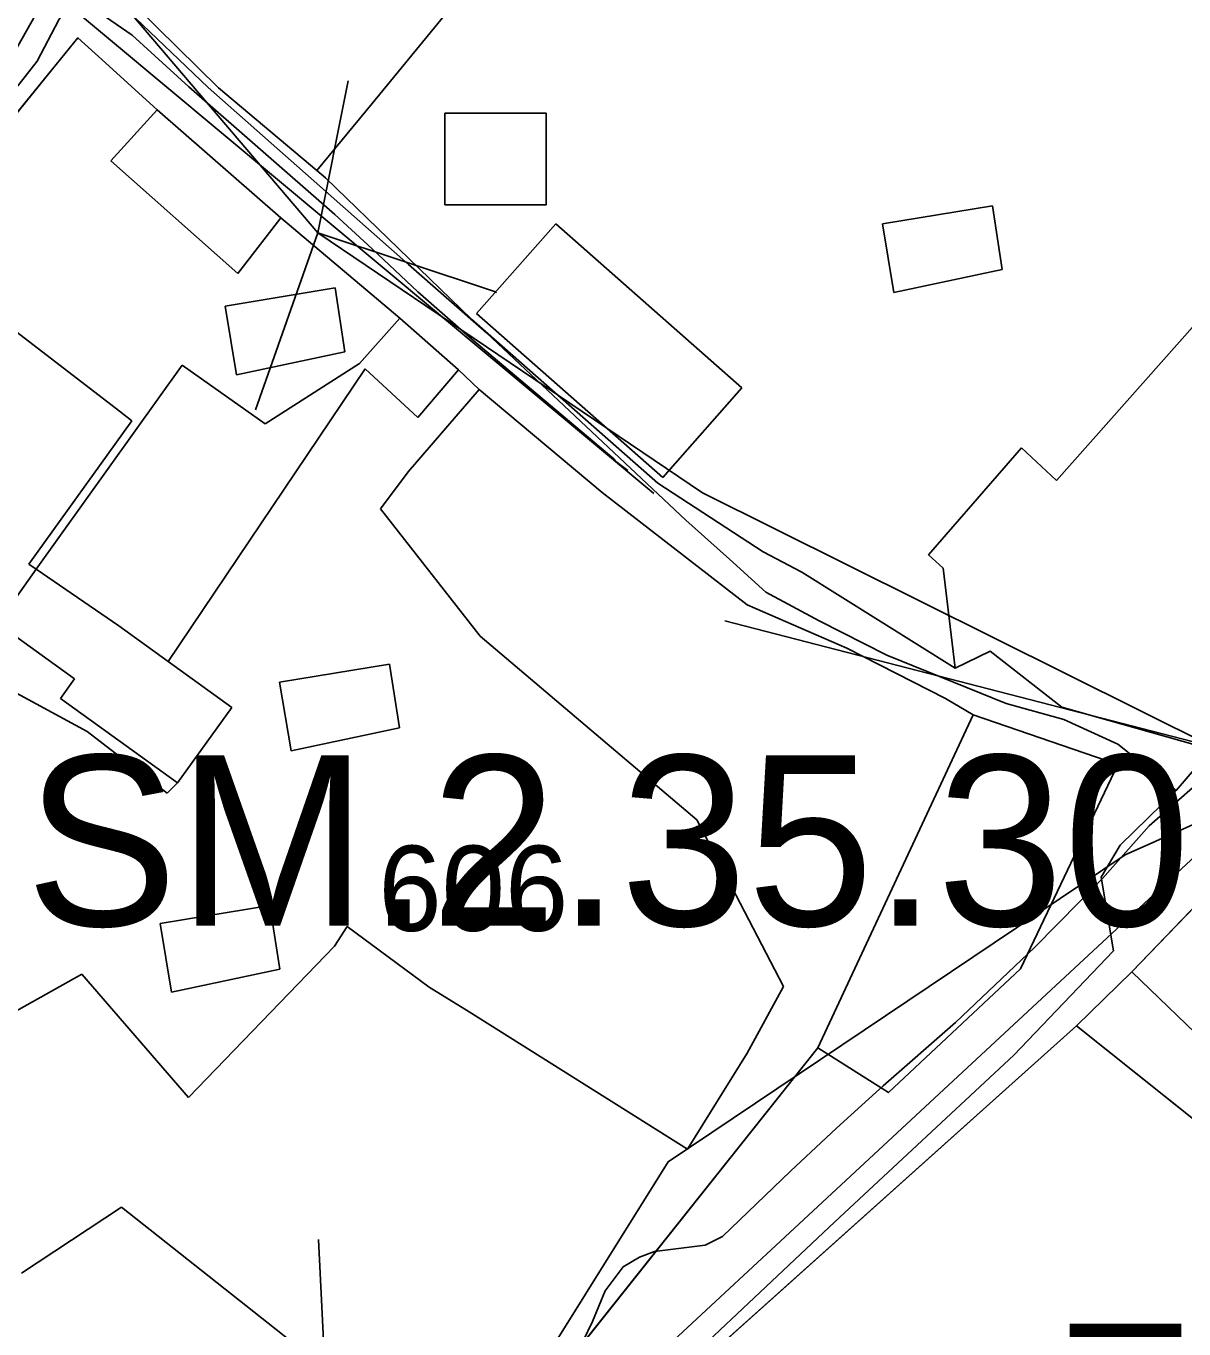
# Model space of a CAD drawing. Extents: x -690419 to -685080, y -987825 to -981190.
# Drawn here: x -687065.2 to -686997.2, y -985397.7 to -985321.2 of the extents above; entities that cross this region are included whole.
import ezdxf

# ---------------------------------------------------------------- set-up
doc = ezdxf.new("R2010")
doc.units = 0
for name, color, linetype in [('_DOPLNĚK BUDOVY', 7, 'Continuous'), ('BPEJ I-II ochrana', 7, 'Continuous'), ('Docházková izochrona BUS (S)', 7, 'Continuous'), ('Docházková izochrona VLAK (S)', 7, 'Continuous'), ('Kanalizace stoka bez rozlišení (S)', 7, 'Continuous'), ('Plochy smíšené obytné městské SM (S)', 7, 'Continuous'), ('Plochy veřejná prostranství všeobecná PU (S)', 7, 'Continuous'), ('Plochy zeleň - parky a parkově upravene plochy ZP (S)', 7, 'Continuous'), ('Plynovod STL (S)', 7, 'Continuous'), ('Regulacni bloky_ID', 7, 'Continuous'), ('Regulační bloky STABILIZOVANÉ (S)', 7, 'Continuous'), ('Regulační kódy STABILIZOVANÉ (S)', 7, 'Continuous'), ('Spoje - komunikační vedení bez rozlišení provozovanál (S)', 7, 'Continuous'), ('VKP registrovaný (S)', 7, 'Continuous'), ('Vodovodní řady (S)', 7, 'Continuous')]:
    doc.layers.add(name, color=color, linetype=linetype)

msp = doc.modelspace()

# ---------------------------------------------------------------- linework, layer by layer
at = {"layer": '_DOPLNĚK BUDOVY'}
for p, q in [((-687008.404, -985331.756), (-687014.854, -985332.816)), ((-687007.824, -985335.506), (-687008.404, -985331.756)), ((-687014.854, -985332.816), (-687014.184, -985336.846)), ((-687014.184, -985336.846), (-687007.824, -985335.506)), ((-687047.002, -985336.585), (-687053.452, -985337.645)), ((-687046.422, -985340.335), (-687047.002, -985336.585)), ((-687053.452, -985337.645), (-687052.782, -985341.675)), ((-687052.782, -985341.675), (-687046.422, -985340.335)), ((-687064.55, -985353.09), (-687066.82, -985356.27)), ((-687059.7, -985356.41), (-687064.55, -985353.09)), ((-687066.82, -985356.27), (-687062.3, -985359.53)), ((-687056.8, -985358.51), (-687059.7, -985356.41)), ((-687053.07, -985361.21), (-687056.8, -985358.51)), ((-687043.81, -985358.656), (-687050.26, -985359.716)), ((-687043.23, -985362.406), (-687043.81, -985358.656)), ((-687062.3, -985359.53), (-687063.13, -985360.68)), ((-687050.26, -985359.716), (-687049.59, -985363.746)), ((-687063.13, -985360.68), (-687056.26, -985365.63)), ((-687056.26, -985365.63), (-687053.07, -985361.21)), ((-687049.59, -985363.746), (-687043.23, -985362.406)), ((-687050.833, -985372.815), (-687057.283, -985373.875)), ((-687050.253, -985376.565), (-687050.833, -985372.815)), ((-687057.283, -985373.875), (-687056.613, -985377.905)), ((-687056.613, -985377.905), (-687050.253, -985376.565))]:
    msp.add_line(p, q, dxfattribs=at)
msp.add_lwpolyline([(-687040.556, -985326.329), (-687034.607, -985326.329), (-687034.607, -985331.701), (-687040.556, -985331.701)], close=True, dxfattribs=at)
at = {"layer": 'BPEJ I-II ochrana'}
for p, q in [((-687039.89, -985319.75), (-687044.83, -985325.75)), ((-687062.1, -985321.9), (-687063.64, -985323.79)), ((-687060.49, -985323.37), (-687062.1, -985321.9)), ((-687057.46, -985326.13), (-687060.49, -985323.37)), ((-687063.64, -985323.79), (-687068.2, -985329.39)), ((-687044.83, -985325.75), (-687048.08, -985329.69)), ((-687060.18, -985329.12), (-687057.46, -985326.13)), ((-687052.71, -985335.73), (-687060.18, -985329.12)), ((-687048.08, -985329.69), (-687047.56, -985330.13)), ((-687047.56, -985330.13), (-687038.99, -985338.42)), ((-687004.64, -985347.88), (-686990.45, -985331.87)), ((-687050.18, -985332.46), (-687052.71, -985335.73)), ((-687043.2, -985338.36), (-687050.18, -985332.46)), ((-687038.69, -985338.08), (-687034.05, -985332.83)), ((-687034.05, -985332.83), (-687023.12, -985342.45)), ((-687027.75, -985347.7), (-687038.69, -985338.08)), ((-687065.94, -985338.98), (-687059.67, -985343.81)), ((-687045.56, -985341.02), (-687043.2, -985338.36)), ((-687038.99, -985338.42), (-687028.05, -985348.04)), ((-687064.55, -985353.09), (-687055.99, -985341.11)), ((-687055.99, -985341.11), (-687051.11, -985344.55)), ((-687051.11, -985344.55), (-687045.56, -985341.02)), ((-687045.23, -985341.33), (-687056.8, -985358.51)), ((-687042.15, -985344.18), (-687045.23, -985341.33)), ((-687039.76, -985341.39), (-687042.15, -985344.18)), ((-687038.54, -985342.54), (-687039.76, -985341.39)), ((-687042.71, -985347.38), (-687038.54, -985342.54)), ((-687023.12, -985342.45), (-687027.75, -985347.7)), ((-687059.67, -985343.81), (-687058.93, -985344.38)), ((-687058.93, -985344.38), (-687064.99, -985352.79)), ((-687012.16, -985352.25), (-687006.7, -985345.96)), ((-687006.7, -985345.96), (-687004.64, -985347.88)), ((-687044.33, -985349.54), (-687042.71, -985347.38)), ((-687028.05, -985348.04), (-687024.05, -985350.65)), ((-687038.49, -985357.01), (-687044.33, -985349.54)), ((-687024.05, -985350.65), (-687021.87, -985352.07)), ((-687021.87, -985352.07), (-687019.6, -985353.27)), ((-687011.3, -985353.03), (-687012.16, -985352.25)), ((-687064.99, -985352.79), (-687064.55, -985353.09)), ((-687019.6, -985353.27), (-687010.59, -985358.89)), ((-687010.59, -985358.89), (-687011.3, -985353.03)), ((-687025.76, -985367.8), (-687038.49, -985357.01)), ((-687061.57, -985362.62), (-687069.11, -985358.52)), ((-687056.8, -985358.51), (-687053.07, -985361.21)), ((-687053.07, -985361.21), (-687056.26, -985365.63)), ((-687009.53, -985361.64), (-687018.65, -985381.18)), ((-687001.04, -985364.54), (-687009.53, -985361.64)), ((-687056.87, -985366.24), (-687061.57, -985362.62)), ((-687006.75, -985376.54), (-687001.04, -985364.54)), ((-687056.26, -985365.63), (-687056.87, -985366.24)), ((-687020.68, -985377.57), (-687025.76, -985367.8)), ((-687047.03, -985375.22), (-687046.29, -985374.06)), ((-687046.29, -985374.06), (-687041.48, -985377.62)), ((-687055.61, -985384.09), (-687047.03, -985375.22)), ((-687068.84, -985380.75), (-687061.87, -985376.86)), ((-687061.87, -985376.86), (-687055.61, -985384.09)), ((-687014.51, -985383.8), (-687006.75, -985376.54)), ((-687000.22, -985376.72), (-687003.46, -985379.88)), ((-686995.04, -985381.71), (-687000.22, -985376.72)), ((-687041.48, -985377.62), (-687039.12, -985379.06)), ((-687022.8, -985381.49), (-687020.68, -985377.57)), ((-687039.12, -985379.06), (-687026.3, -985387.13)), ((-687003.46, -985379.88), (-686994.86, -985386.75)), ((-687026.3, -985387.13), (-687022.8, -985381.49)), ((-687018.65, -985381.18), (-687014.51, -985383.8)), ((-687059.55, -985390.53), (-687065.41, -985394.4)), ((-687041.47, -985404.8), (-687059.55, -985390.53))]:
    msp.add_line(p, q, dxfattribs=at)
at = {"layer": 'Docházková izochrona BUS (S)'}
for centre, start, end in [((-687330.82, -985198.99), 36.90641, 302.12987), ((-686757.693, -985364.182), 205.7131, 25.07732)]:
    msp.add_arc(centre, 400, start, end, dxfattribs=at)
at = {"layer": 'Docházková izochrona VLAK (S)'}
msp.add_arc((-686398.38, -985456.116), 800, 77.865472, 344.113367, dxfattribs=at)
at = {"layer": 'Kanalizace stoka bez rozlišení (S)'}
msp.add_lwpolyline([(-686917.572, -985361.892), (-686921.022, -985360.21), (-686978.818, -985360.147), (-687000.607, -985369.844), (-687027.445, -985387.863), (-687032.296, -985395.627), (-687045.378, -985416.562), (-687051.216, -985425.903), (-687065.042, -985427.621), (-687068.52, -985415.02), (-687067.398, -985401.886), (-687068.097, -985391.474), (-687075.992, -985351.051)], dxfattribs=at)
at = {"layer": 'Plochy smíšené obytné městské SM (S)'}
for points in [[(-686964.89, -985312.22), (-686973.47, -985338.79), (-686974.42, -985340.29), (-686976.35, -985345.1), (-686978.24, -985349.81), (-686984.42, -985355.04), (-686987.67, -985355.37), (-686988.02, -985356.45), (-686989.87, -985359.29), (-686990.79, -985359.93), (-686992.24, -985358.94), (-686995.47, -985363.68), (-687004.32, -985361.19), (-687008.53, -985357.89), (-687010.59, -985358.89), (-687019.6, -985353.27), (-687021.87, -985352.07), (-687024.05, -985350.65), (-687028.05, -985348.04), (-687038.99, -985338.42), (-687047.56, -985330.13), (-687048.08, -985329.69), (-687053.84, -985324.84), (-687058.69, -985320.09)], [(-687068.2, -985329.39), (-687063.64, -985323.79), (-687062.1, -985321.9), (-687060.49, -985323.37), (-687057.46, -985326.13), (-687050.18, -985332.46), (-687043.2, -985338.36), (-687039.76, -985341.39), (-687038.54, -985342.54), (-687031.32, -985348.59), (-687022.8, -985355.18), (-687016.95, -985357.72), (-687011.16, -985360.68), (-687009.53, -985361.64), (-687001.04, -985364.54), (-687006.75, -985376.54), (-687014.51, -985383.8), (-687018.65, -985381.18), (-687035.29, -985402.06)], [(-686976.02, -985401.63), (-686994.86, -985386.75), (-687003.46, -985379.88), (-687000.22, -985376.72), (-686988.95, -985365), (-686987.63, -985364.14), (-686973.96, -985362.44), (-686965.23, -985362.03), (-686948.48, -985363.19), (-686925.39, -985362.98), (-686918.48, -985362.92), (-686922.85, -985373.21), (-686929.48, -985386.86), (-686945.1, -985433.25)]]:
    msp.add_lwpolyline(points, dxfattribs=at)
at = {"layer": 'Plochy veřejná prostranství všeobecná PU (S)'}
for p, q in [((-687058.69, -985320.09), (-687053.84, -985324.84)), ((-687062.1, -985321.9), (-687063.64, -985323.79)), ((-687060.49, -985323.37), (-687062.1, -985321.9)), ((-687057.46, -985326.13), (-687060.49, -985323.37)), ((-687063.64, -985323.79), (-687068.2, -985329.39)), ((-687053.84, -985324.84), (-687048.08, -985329.69)), ((-687050.18, -985332.46), (-687057.46, -985326.13)), ((-687048.08, -985329.69), (-687047.56, -985330.13)), ((-687047.56, -985330.13), (-687038.99, -985338.42)), ((-687043.2, -985338.36), (-687050.18, -985332.46)), ((-687039.76, -985341.39), (-687043.2, -985338.36)), ((-687038.99, -985338.42), (-687028.05, -985348.04)), ((-687038.54, -985342.54), (-687039.76, -985341.39)), ((-687031.32, -985348.59), (-687038.54, -985342.54)), ((-687028.05, -985348.04), (-687024.05, -985350.65)), ((-687022.8, -985355.18), (-687031.32, -985348.59)), ((-687024.05, -985350.65), (-687021.87, -985352.07)), ((-687021.87, -985352.07), (-687019.6, -985353.27)), ((-687019.6, -985353.27), (-687010.59, -985358.89)), ((-687016.95, -985357.72), (-687022.8, -985355.18)), ((-687011.16, -985360.68), (-687016.95, -985357.72)), ((-687010.59, -985358.89), (-687008.53, -985357.89)), ((-687008.53, -985357.89), (-687004.32, -985361.19)), ((-687009.53, -985361.64), (-687011.16, -985360.68)), ((-687001.04, -985364.54), (-687009.53, -985361.64)), ((-687004.32, -985361.19), (-686995.47, -985363.68)), ((-687006.75, -985376.54), (-687001.04, -985364.54)), ((-686988.95, -985365), (-687000.22, -985376.72)), ((-687014.51, -985383.8), (-687006.75, -985376.54)), ((-687000.22, -985376.72), (-687003.46, -985379.88)), ((-687003.46, -985379.88), (-687034.59, -985407.76)), ((-687035.29, -985402.06), (-687018.65, -985381.18)), ((-687018.65, -985381.18), (-687014.51, -985383.8))]:
    msp.add_line(p, q, dxfattribs=at)
at = {"layer": 'Plochy zeleň - parky a parkově upravene plochy ZP (S)'}
msp.add_lwpolyline([(-687005.09, -985428.85), (-687034.59, -985407.76), (-687003.46, -985379.88), (-686994.86, -985386.75), (-686976.02, -985401.63), (-686994.25, -985420.07)], close=True, dxfattribs=at)
at = {"layer": 'Plynovod STL (S)'}
for points in [[(-687068.82, -985328.78), (-687064.49, -985323.27), (-687063.23, -985320.85), (-687062.3, -985319.41), (-687060.66, -985314.33), (-687059.09, -985309.13), (-687057.34, -985304.62), (-687055.04, -985297.86), (-687053.3, -985292.71), (-687051.44, -985287.13), (-687051.05, -985286.23)], [(-687062.3, -985319.41), (-687058.92, -985321.75), (-687055.6, -985324.79), (-687047.01, -985332.28), (-687044.83, -985334.28), (-687042.15, -985336.81), (-687038.98, -985339.58), (-687034.85, -985343.07), (-687030.63, -985346.62), (-687030.52, -985346.77), (-687029.82, -985347.29)], [(-686996.35, -985365.65), (-686999.19, -985368.14), (-687001.94, -985371.24), (-687005.94, -985375.28), (-687010.58, -985379.69), (-687014.82, -985383.41), (-687017.56, -985385.9), (-687020.27, -985388.42), (-687024.25, -985392.25), (-687025.27, -985392.76), (-687028.24, -985393.13), (-687029.13, -985393.47), (-687030.09, -985394.03), (-687031.14, -985395.44), (-687031.88, -985397.24), (-687032.73, -985398.98)]]:
    msp.add_lwpolyline(points, dxfattribs=at)
at = {"layer": 'Regulační bloky STABILIZOVANÉ (S)'}
for p, q in [((-687058.69, -985320.09), (-687053.84, -985324.84)), ((-687062.1, -985321.9), (-687063.64, -985323.79)), ((-687060.49, -985323.37), (-687062.1, -985321.9)), ((-687057.46, -985326.13), (-687060.49, -985323.37)), ((-687063.64, -985323.79), (-687068.2, -985329.39)), ((-687053.84, -985324.84), (-687048.08, -985329.69)), ((-687050.18, -985332.46), (-687057.46, -985326.13)), ((-687048.08, -985329.69), (-687047.56, -985330.13)), ((-687047.56, -985330.13), (-687038.99, -985338.42)), ((-687043.2, -985338.36), (-687050.18, -985332.46)), ((-687039.76, -985341.39), (-687043.2, -985338.36)), ((-687038.99, -985338.42), (-687028.05, -985348.04)), ((-687038.54, -985342.54), (-687039.76, -985341.39)), ((-687031.32, -985348.59), (-687038.54, -985342.54)), ((-687028.05, -985348.04), (-687024.05, -985350.65)), ((-687022.8, -985355.18), (-687031.32, -985348.59)), ((-687024.05, -985350.65), (-687021.87, -985352.07)), ((-687021.87, -985352.07), (-687019.6, -985353.27)), ((-687019.6, -985353.27), (-687010.59, -985358.89)), ((-687016.95, -985357.72), (-687022.8, -985355.18)), ((-687011.16, -985360.68), (-687016.95, -985357.72)), ((-687010.59, -985358.89), (-687008.53, -985357.89)), ((-687008.53, -985357.89), (-687004.32, -985361.19)), ((-687009.53, -985361.64), (-687011.16, -985360.68)), ((-687001.04, -985364.54), (-687009.53, -985361.64)), ((-687004.32, -985361.19), (-686995.47, -985363.68)), ((-687006.75, -985376.54), (-687001.04, -985364.54)), ((-686988.95, -985365), (-687000.22, -985376.72)), ((-687014.51, -985383.8), (-687006.75, -985376.54)), ((-687000.22, -985376.72), (-687003.46, -985379.88)), ((-687003.46, -985379.88), (-687034.59, -985407.76)), ((-687035.29, -985402.06), (-687018.65, -985381.18)), ((-687018.65, -985381.18), (-687014.51, -985383.8))]:
    msp.add_line(p, q, dxfattribs=at)
for points in [[(-686964.89, -985312.22), (-686973.47, -985338.79), (-686974.42, -985340.29), (-686976.35, -985345.1), (-686978.24, -985349.81), (-686984.42, -985355.04), (-686987.67, -985355.37), (-686988.02, -985356.45), (-686989.87, -985359.29), (-686990.79, -985359.93), (-686992.24, -985358.94), (-686995.47, -985363.68), (-687004.32, -985361.19), (-687008.53, -985357.89), (-687010.59, -985358.89), (-687019.6, -985353.27), (-687021.87, -985352.07), (-687024.05, -985350.65), (-687028.05, -985348.04), (-687038.99, -985338.42), (-687047.56, -985330.13), (-687048.08, -985329.69), (-687053.84, -985324.84), (-687058.69, -985320.09)], [(-687068.2, -985329.39), (-687063.64, -985323.79), (-687062.1, -985321.9), (-687060.49, -985323.37), (-687057.46, -985326.13), (-687050.18, -985332.46), (-687043.2, -985338.36), (-687039.76, -985341.39), (-687038.54, -985342.54), (-687031.32, -985348.59), (-687022.8, -985355.18), (-687016.95, -985357.72), (-687011.16, -985360.68), (-687009.53, -985361.64), (-687001.04, -985364.54), (-687006.75, -985376.54), (-687014.51, -985383.8), (-687018.65, -985381.18), (-687035.29, -985402.06)], [(-686976.02, -985401.63), (-686994.86, -985386.75), (-687003.46, -985379.88), (-687000.22, -985376.72), (-686988.95, -985365), (-686987.63, -985364.14), (-686973.96, -985362.44), (-686965.23, -985362.03), (-686948.48, -985363.19), (-686925.39, -985362.98), (-686918.48, -985362.92), (-686922.85, -985373.21), (-686929.48, -985386.86), (-686945.1, -985433.25)]]:
    msp.add_lwpolyline(points, dxfattribs=at)
msp.add_lwpolyline([(-687005.09, -985428.85), (-687034.59, -985407.76), (-687003.46, -985379.88), (-686994.86, -985386.75), (-686976.02, -985401.63), (-686994.25, -985420.07)], close=True, dxfattribs=at)
at = {"layer": 'Spoje - komunikační vedení bez rozlišení provozovanál (S)'}
for points in [[(-687023.85, -985352.5), (-687026.4, -985350.21), (-687038.11, -985339.21), (-687042.7, -985335.2), (-687054.45, -985324.82), (-687059.18, -985320.33), (-687060.64, -985316.85), (-687057.09, -985304.85), (-687052.26, -985291.01), (-687048.79, -985280.91), (-687052.38, -985277.02), (-687054.12, -985275), (-687054.61, -985273.48), (-687051.81, -985260.38), (-687049.29, -985246.52), (-687047.44, -985233.64)], [(-687048.018, -985333.345), (-687065.597, -985312.717)], [(-687048.018, -985333.345), (-687046.229, -985324.438)], [(-687048.018, -985333.345), (-687051.684, -985343.731)], [(-687048.018, -985333.345), (-687037.574, -985336.821), (-687037.52, -985336.871)], [(-686995.47, -985363.51), (-687025.434, -985348.599), (-687048.018, -985333.345)], [(-687004.22, -985361.91), (-687007.59, -985360.96), (-687014.6, -985358.14), (-687018.57, -985356.12), (-687021.71, -985354.43), (-687023.85, -985352.5)], [(-686995.47, -985363.51), (-687024.121, -985356.124)], [(-687001.03, -985363.35), (-687004.22, -985361.91)], [(-686997.62, -985366.07), (-687001.03, -985363.35)], [(-686997.62, -985366.07), (-686995.86, -985364.02), (-686994.72, -985363.33)], [(-687061.38, -985444.46), (-687059.59, -985441.53), (-687057.05, -985436.58), (-687053.98, -985430.73), (-687045.55, -985419.61), (-687035.59, -985407.4), (-687032.15, -985404.51), (-687027.11, -985400.29), (-687017.66, -985391.39), (-687007.14, -985381.61), (-687001.29, -985375.48), (-687002.01, -985371.17), (-687000.9, -985369.29), (-686997.62, -985366.07)], [(-687059.16, -985445.3), (-687046.991, -985412.178), (-687047.973, -985392.43)]]:
    msp.add_lwpolyline(points, dxfattribs=at)
at = {"layer": 'VKP registrovaný (S)'}
msp.add_lwpolyline([(-686994.86, -985386.75), (-687003.46, -985379.88), (-687034.59, -985407.76), (-687005.09, -985428.85), (-686994.25, -985420.07), (-686976.02, -985401.63)], close=True, dxfattribs=at)
at = {"layer": 'Vodovodní řady (S)'}
for points in [[(-687063.29, -985436.65), (-687067.567, -985420.696), (-687067.82, -985409.34), (-687067.82, -985408.65), (-687068.234, -985393.708), (-687075.987, -985358.761), (-687077.453, -985349.071), (-687072.116, -985334.455), (-687067.178, -985325.088), (-687064.11, -985319.68)], [(-687028.295, -985348.652), (-687063.389, -985319.354)], [(-687062.53, -985436.26), (-687050.791, -985422.304), (-687038.563, -985410.669), (-687032.612, -985403.438), (-686989.352, -985363.299)]]:
    msp.add_lwpolyline(points, dxfattribs=at)

# ---------------------------------------------------------------- texts
at = {"layer": 'Regulacni bloky_ID'}
msp.add_text('606', height=5, dxfattribs=at).set_placement((-687044.463, -985374.315))
at = {"layer": 'Regulační kódy STABILIZOVANÉ (S)'}
for s, p in [('SM.2.35.30', (-687065.175, -985374.014)), ('ZP', (-687004.761, -985407.365))]:
    msp.add_text(s, height=10, dxfattribs=at).set_placement(p)

doc.saveas('drawing.dxf')
